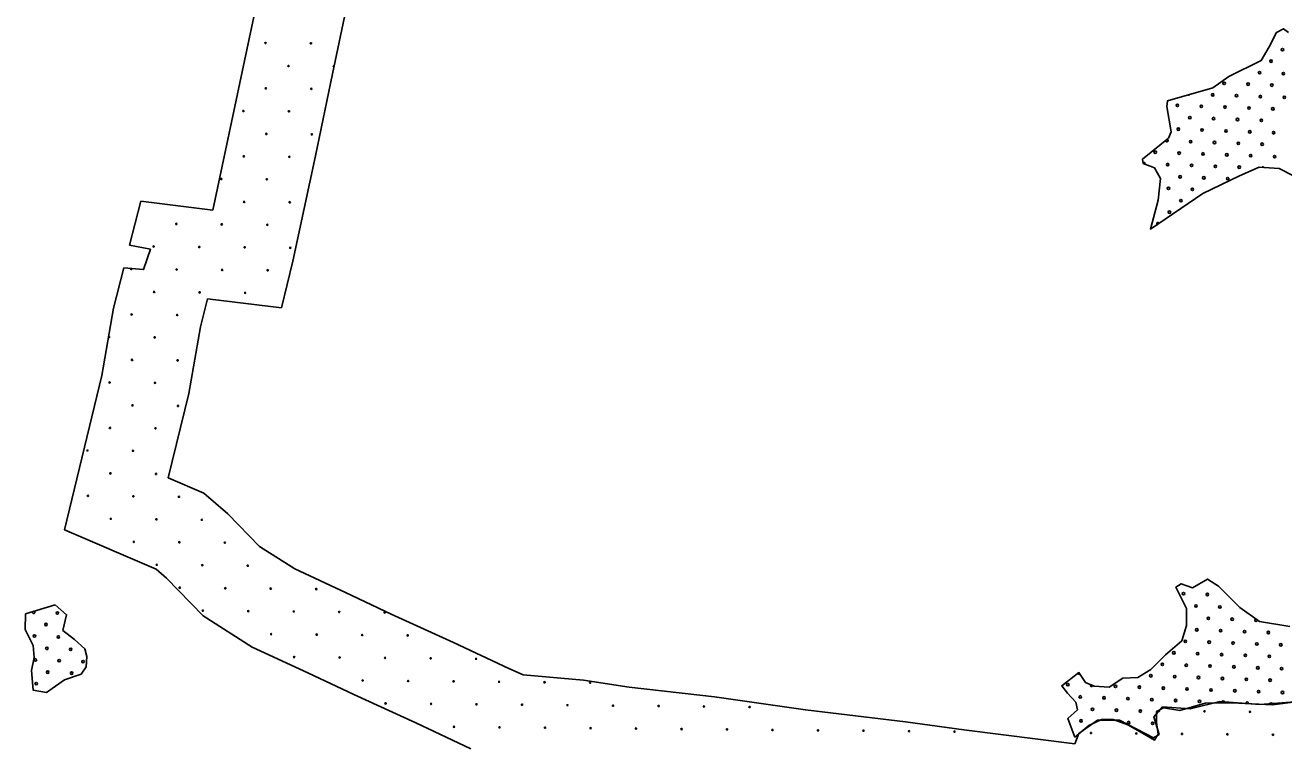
# Model space of a CAD drawing. Extents: x 1612280 to 1883141, y 560852 to 780851.
# Drawn here: x 1773968 to 1784608, y 647550 to 653670 of the extents above; entities that cross this region are included whole.
import ezdxf

# ---------------------------------------------------------------- set-up
doc = ezdxf.new("R2010")
doc.units = 0
for name, color, linetype in [('DESIGN - EROSION CONTROL - Devices', 7, 'Continuous'), ('DESIGN - SCRATCH - User 1', 7, 'Continuous'), ('DESIGN - TRAFFIC CONTROL PERMANENT - Pavement Marking Text', 7, 'Continuous')]:
    doc.layers.add(name, color=color, linetype=linetype)

msp = doc.modelspace()

# ---------------------------------------------------------------- linework, layer by layer
at = {"layer": 'DESIGN - EROSION CONTROL - Devices'}
for centre in [(1776000, 653519), (1776000, 653519), (1776384, 653516), (1776384, 653516), (1776194, 653325), (1776194, 653325), (1776003, 653135), (1776003, 653135), (1776388, 653131), (1776388, 653131), (1775813, 652944), (1775813, 652944), (1776198, 652941), (1776198, 652941), (1776007, 652750), (1776007, 652750), (1776392, 652746), (1776392, 652746), (1775817, 652560), (1775817, 652560), (1776201, 652556), (1776201, 652556), (1775626, 652369), (1775626, 652369), (1776011, 652366), (1776011, 652366), (1775820, 652175), (1775820, 652175), (1776205, 652172), (1776205, 652172), (1775246, 651989), (1775246, 651989), (1775630, 651985), (1775630, 651985), (1776015, 651981), (1776015, 651981), (1775055, 651798), (1775055, 651798), (1775440, 651794), (1775440, 651794), (1775824, 651791), (1775824, 651791), (1776209, 651787), (1776209, 651787), (1774865, 651608), (1774865, 651608), (1775249, 651604), (1775249, 651604), (1775634, 651600), (1775634, 651600), (1776018, 651597), (1776018, 651597), (1775059, 651414), (1775059, 651414), (1775443, 651410), (1775443, 651410), (1775828, 651406), (1775828, 651406), (1774868, 651223), (1774868, 651223), (1775253, 651219), (1775253, 651219), (1775063, 651029), (1775063, 651029), (1774872, 650839), (1774872, 650839), (1775257, 650835), (1775257, 650835), (1774682, 650648), (1774682, 650648), (1775066, 650645), (1775066, 650645), (1774876, 650454), (1774876, 650454), (1775260, 650450), (1775260, 650450), (1774685, 650264), (1774685, 650264), (1775070, 650260), (1775070, 650260), (1774495, 650073), (1774495, 650073), (1774880, 650070), (1774880, 650070), (1774689, 649879), (1774689, 649879), (1775074, 649875), (1775074, 649875), (1774499, 649689), (1774499, 649689), (1774883, 649685), (1774883, 649685), (1775268, 649681), (1775268, 649681), (1774693, 649495), (1774693, 649495), (1775078, 649491), (1775078, 649491), (1775462, 649487), (1775462, 649487), (1774887, 649300), (1774887, 649300), (1775272, 649297), (1775272, 649297), (1775656, 649293), (1775656, 649293), (1775081, 649106), (1775081, 649106), (1775466, 649103), (1775466, 649103), (1775850, 649099), (1775850, 649099), (1775275, 648912), (1775275, 648912), (1775660, 648908), (1775660, 648908), (1776044, 648905), (1776044, 648905), (1776429, 648901), (1776429, 648901), (1775470, 648718), (1775470, 648718), (1775854, 648714), (1775854, 648714), (1776239, 648711), (1776239, 648711), (1776623, 648707), (1776623, 648707), (1777008, 648703), (1777008, 648703), (1776048, 648520), (1776048, 648520), (1776433, 648516), (1776433, 648516), (1776817, 648513), (1776817, 648513), (1777202, 648509), (1777202, 648509), (1776242, 648326), (1776242, 648326), (1776627, 648322), (1776627, 648322), (1777011, 648319), (1777011, 648319), (1777396, 648315), (1777396, 648315), (1777781, 648311), (1777781, 648311), (1776821, 648128), (1776821, 648128), (1777206, 648124), (1777206, 648124), (1777590, 648121), (1777590, 648121), (1777975, 648117), (1777975, 648117), (1778359, 648113), (1778359, 648113), (1778744, 648109), (1778744, 648109), (1777015, 647934), (1777015, 647934), (1777400, 647930), (1777400, 647930), (1777784, 647927), (1777784, 647927), (1778169, 647923), (1778169, 647923), (1778553, 647919), (1778553, 647919), (1778938, 647915), (1778938, 647915), (1779323, 647912), (1779323, 647912), (1779707, 647908), (1779707, 647908), (1780092, 647904), (1780092, 647904), (1783937, 647867), (1783937, 647867), (1784322, 647863), (1784322, 647863), (1777594, 647736), (1777594, 647736), (1777978, 647732), (1777978, 647732), (1778363, 647729), (1778363, 647729), (1778748, 647725), (1778748, 647725), (1779132, 647721), (1779132, 647721), (1779517, 647717), (1779517, 647717), (1779901, 647714), (1779901, 647714), (1780286, 647710), (1780286, 647710), (1780670, 647706), (1780670, 647706), (1781055, 647703), (1781055, 647703), (1781439, 647699), (1781439, 647699), (1781824, 647695), (1781824, 647695), (1782978, 647684), (1782978, 647684), (1783362, 647680), (1783362, 647680), (1783747, 647676), (1783747, 647676), (1784131, 647673), (1784131, 647673), (1784516, 647669), (1784516, 647669)]:
    msp.add_circle(centre, 5.28, dxfattribs=at)
for centre, start, end in [((1775809, 653329), 315.8551, 20.2084), ((1776578, 653321), 72.4279, 263.6347), ((1774678, 651033), 196.8846, 143.2741), ((1783553, 647871), 228.8765, 51.5453)]:
    msp.add_arc(centre, 5.28, start, end, dxfattribs=at)
at = {"layer": 'DESIGN - SCRATCH - User 1'}
for points in [[(1775555, 652106), (1775980, 654114), (1776134, 654825), (1776372, 656103)], [(1775555, 652106), (1775980, 654114), (1776134, 654825), (1776372, 656103)], [(1776980, 655273), (1776869, 654677), (1776714, 653958), (1776566, 653259)], [(1776980, 655273), (1776869, 654677), (1776714, 653958), (1776566, 653259)], [(1784794, 652342), (1784569, 652458), (1784399, 652470), (1784234, 652397), (1783924, 652245), (1783480, 651946), (1783547, 652190), (1783565, 652373), (1783516, 652464), (1783419, 652500), (1783413, 652537), (1783632, 652714), (1783656, 652768), (1783620, 652981), (1783626, 653030), (1784009, 653140), (1784143, 653237), (1784417, 653371), (1784484, 653487), (1784545, 653609), (1784605, 653639), (1784648, 653609)], [(1784794, 652342), (1784569, 652458), (1784399, 652470), (1784234, 652397), (1783924, 652245), (1783480, 651946), (1783547, 652190), (1783565, 652373), (1783516, 652464), (1783419, 652500), (1783413, 652537), (1783632, 652714), (1783656, 652768), (1783620, 652981), (1783626, 653030), (1784009, 653140), (1784143, 653237), (1784417, 653371), (1784484, 653487), (1784545, 653609), (1784605, 653639), (1784648, 653609)], [(1784794, 652342), (1784569, 652458), (1784399, 652470), (1784234, 652397), (1783924, 652245), (1783480, 651946), (1783547, 652190), (1783565, 652373), (1783516, 652464), (1783419, 652500), (1783413, 652537), (1783632, 652714), (1783656, 652768), (1783620, 652981), (1783626, 653030), (1784009, 653140), (1784143, 653237), (1784417, 653371), (1784484, 653487), (1784545, 653609), (1784605, 653639), (1784648, 653609)], [(1784794, 652342), (1784569, 652458), (1784399, 652470), (1784234, 652397), (1783924, 652245), (1783480, 651946), (1783547, 652190), (1783565, 652373), (1783516, 652464), (1783419, 652500), (1783413, 652537), (1783632, 652714), (1783656, 652768), (1783620, 652981), (1783626, 653030), (1784009, 653140), (1784143, 653237), (1784417, 653371), (1784484, 653487), (1784545, 653609), (1784605, 653639), (1784648, 653609)], [(1776566, 653259), (1776423, 652566), (1776232, 651673), (1776134, 651278)], [(1776566, 653259), (1776423, 652566), (1776232, 651673), (1776134, 651278)], [(1774851, 651808), (1774945, 652181)], [(1774851, 651808), (1774945, 652181)], [(1774945, 652181), (1775555, 652106)], [(1774945, 652181), (1775555, 652106)], [(1774803, 651619), (1774970, 651603), (1775027, 651775), (1774851, 651808)], [(1774803, 651619), (1774970, 651603), (1775027, 651775), (1774851, 651808)], [(1774300, 649402), (1774616, 650708), (1774716, 651276), (1774803, 651619)], [(1774300, 649402), (1774616, 650708), (1774716, 651276), (1774803, 651619)], [(1775510, 651355), (1775450, 651119), (1775351, 650555), (1775178, 649842)], [(1775510, 651355), (1775450, 651119), (1775351, 650555), (1775178, 649842)], [(1776134, 651278), (1775510, 651355)], [(1776134, 651278), (1775510, 651355)], [(1775178, 649842), (1775480, 649713), (1775681, 649537), (1775949, 649261), (1776248, 649071), (1776675, 648873), (1777063, 648690), (1777588, 648450), (1778057, 648228)], [(1775178, 649842), (1775480, 649713), (1775681, 649537), (1775949, 649261), (1776248, 649071), (1776675, 648873), (1777063, 648690), (1777588, 648450), (1778057, 648228)], [(1777736, 647550), (1777272, 647770), (1776747, 648010), (1776357, 648194), (1775888, 648411), (1775472, 648675), (1775164, 648992), (1775075, 649070), (1774300, 649402)], [(1777736, 647550), (1777272, 647770), (1776747, 648010), (1776357, 648194), (1775888, 648411), (1775472, 648675), (1775164, 648992), (1775075, 649070), (1774300, 649402)], [(1784709, 647948), (1784509, 647922), (1784168, 647939), (1783942, 647935), (1783728, 647875), (1783592, 647897), (1783532, 647867), (1783532, 647773), (1783545, 647675), (1783515, 647624), (1783413, 647683), (1783289, 647752), (1783166, 647799), (1783067, 647799), (1782961, 647747), (1782842, 647649), (1782782, 647807), (1782863, 647880), (1782850, 647944), (1782778, 648020), (1782731, 648084), (1782876, 648195), (1782931, 648110), (1783004, 648080), (1783131, 648072), (1783247, 648148), (1783374, 648153), (1783485, 648221), (1783609, 648345), (1783745, 648464), (1783784, 648592), (1783784, 648737), (1783694, 648916), (1783741, 648946), (1783835, 648912), (1783963, 648985), (1784057, 648925), (1784236, 648746), (1784402, 648626), (1784658, 648584)], [(1784709, 647948), (1784509, 647922), (1784168, 647939), (1783942, 647935), (1783728, 647875), (1783592, 647897), (1783532, 647867), (1783532, 647773), (1783545, 647675), (1783515, 647624), (1783413, 647683), (1783289, 647752), (1783166, 647799), (1783067, 647799), (1782961, 647747), (1782842, 647649), (1782782, 647807), (1782863, 647880), (1782850, 647944), (1782778, 648020), (1782731, 648084), (1782876, 648195), (1782931, 648110), (1783004, 648080), (1783131, 648072), (1783247, 648148), (1783374, 648153), (1783485, 648221), (1783609, 648345), (1783745, 648464), (1783784, 648592), (1783784, 648737), (1783694, 648916), (1783741, 648946), (1783835, 648912), (1783963, 648985), (1784057, 648925), (1784236, 648746), (1784402, 648626), (1784658, 648584)], [(1784709, 647948), (1784509, 647922), (1784168, 647939), (1783942, 647935), (1783728, 647875), (1783592, 647897), (1783532, 647867), (1783532, 647773), (1783545, 647675), (1783515, 647624), (1783413, 647683), (1783289, 647752), (1783166, 647799), (1783067, 647799), (1782961, 647747), (1782842, 647649), (1782782, 647807), (1782863, 647880), (1782850, 647944), (1782778, 648020), (1782731, 648084), (1782876, 648195), (1782931, 648110), (1783004, 648080), (1783131, 648072), (1783247, 648148), (1783374, 648153), (1783485, 648221), (1783609, 648345), (1783745, 648464), (1783784, 648592), (1783784, 648737), (1783694, 648916), (1783741, 648946), (1783835, 648912), (1783963, 648985), (1784057, 648925), (1784236, 648746), (1784402, 648626), (1784658, 648584)], [(1784709, 647948), (1784509, 647922), (1784168, 647939), (1783942, 647935), (1783728, 647875), (1783592, 647897), (1783532, 647867), (1783532, 647773), (1783545, 647675), (1783515, 647624), (1783413, 647683), (1783289, 647752), (1783166, 647799), (1783067, 647799), (1782961, 647747), (1782842, 647649), (1782782, 647807), (1782863, 647880), (1782850, 647944), (1782778, 648020), (1782731, 648084), (1782876, 648195), (1782931, 648110), (1783004, 648080), (1783131, 648072), (1783247, 648148), (1783374, 648153), (1783485, 648221), (1783609, 648345), (1783745, 648464), (1783784, 648592), (1783784, 648737), (1783694, 648916), (1783741, 648946), (1783835, 648912), (1783963, 648985), (1784057, 648925), (1784236, 648746), (1784402, 648626), (1784658, 648584)], [(1773970, 648691), (1774222, 648769)], [(1773970, 648691), (1774222, 648769)], [(1774222, 648769), (1774318, 648684), (1774287, 648551), (1774386, 648475), (1774472, 648397), (1774489, 648330), (1774484, 648244), (1774441, 648181), (1774302, 648134)], [(1774222, 648769), (1774318, 648684), (1774287, 648551), (1774386, 648475), (1774472, 648397), (1774489, 648330), (1774484, 648244), (1774441, 648181), (1774302, 648134)], [(1774302, 648134), (1774150, 648026), (1774037, 648045), (1774021, 648213), (1774045, 648323), (1774035, 648423), (1773968, 648558), (1773970, 648691)], [(1774302, 648134), (1774150, 648026), (1774037, 648045), (1774021, 648213), (1774045, 648323), (1774035, 648423), (1773968, 648558), (1773970, 648691)], [(1778057, 648228), (1778179, 648176), (1778687, 648131), (1779075, 648071), (1779794, 647989), (1780566, 647880), (1781409, 647778), (1781903, 647711), (1782842, 647593)], [(1778057, 648228), (1778179, 648176), (1778687, 648131), (1779075, 648071), (1779794, 647989), (1780566, 647880), (1781409, 647778), (1781903, 647711), (1782842, 647593)], [(1783581, 647905), (1783817, 647887), (1784068, 647951), (1784406, 647926), (1784664, 647944), (1784829, 647965), (1785090, 647961), (1785277, 647993), (1785503, 648057), (1785757, 648117), (1785922, 648152), (1785975, 648117)], [(1783581, 647905), (1783817, 647887), (1784068, 647951), (1784406, 647926), (1784664, 647944), (1784829, 647965), (1785090, 647961), (1785277, 647993), (1785503, 648057), (1785757, 648117), (1785922, 648152), (1785975, 648117)], [(1782842, 647593), (1782876, 647679), (1783034, 647792), (1783218, 647792), (1783507, 647644), (1783553, 647672), (1783510, 647820), (1783581, 647905)], [(1782842, 647593), (1782876, 647679), (1783034, 647792), (1783218, 647792), (1783507, 647644), (1783553, 647672), (1783510, 647820), (1783581, 647905)]]:
    msp.add_lwpolyline(points, dxfattribs=at)
at = {"layer": 'DESIGN - TRAFFIC CONTROL PERMANENT - Pavement Marking Text'}
for centre in [(1784500, 653365), (1784500, 653365), (1784597, 653462), (1784597, 653462), (1784403, 653268), (1784403, 653268), (1784604, 653260), (1784604, 653260), (1784104, 653178), (1784104, 653178), (1784306, 653171), (1784306, 653171), (1784507, 653163), (1784507, 653163), (1784007, 653081), (1784007, 653081), (1784208, 653074), (1784208, 653074), (1784410, 653066), (1784410, 653066), (1784612, 653059), (1784612, 653059), (1783708, 652992), (1783708, 652992), (1783910, 652984), (1783910, 652984), (1784111, 652977), (1784111, 652977), (1784313, 652969), (1784313, 652969), (1784515, 652962), (1784515, 652962), (1783813, 652887), (1783813, 652887), (1784014, 652880), (1784014, 652880), (1784216, 652872), (1784216, 652872), (1784418, 652865), (1784418, 652865), (1783716, 652790), (1783716, 652790), (1783917, 652783), (1783917, 652783), (1784119, 652775), (1784119, 652775), (1784320, 652768), (1784320, 652768), (1784522, 652760), (1784522, 652760), (1783820, 652685), (1783820, 652685), (1784022, 652678), (1784022, 652678), (1784223, 652670), (1784223, 652670), (1784425, 652663), (1784425, 652663), (1783521, 652596), (1783521, 652596), (1783723, 652588), (1783723, 652588), (1783925, 652581), (1783925, 652581), (1784126, 652573), (1784126, 652573), (1784328, 652566), (1784328, 652566), (1784530, 652558), (1784530, 652558), (1783626, 652491), (1783626, 652491), (1783828, 652484), (1783828, 652484), (1784029, 652476), (1784029, 652476), (1784231, 652469), (1784231, 652469), (1783731, 652387), (1783731, 652387), (1783932, 652379), (1783932, 652379), (1784134, 652372), (1784134, 652372), (1783633, 652290), (1783633, 652290), (1783835, 652282), (1783835, 652282), (1783641, 652088), (1783641, 652088), (1783738, 652185), (1783738, 652185), (1783760, 648862), (1783760, 648862), (1783962, 648855), (1783962, 648855), (1774241, 648698), (1774241, 648698), (1783865, 648758), (1783865, 648758), (1784067, 648750), (1784067, 648750), (1774144, 648601), (1774144, 648601), (1783970, 648653), (1783970, 648653), (1784171, 648646), (1784171, 648646), (1774047, 648504), (1774047, 648504), (1774249, 648496), (1774249, 648496), (1783872, 648556), (1783872, 648556), (1784074, 648549), (1784074, 648549), (1784276, 648541), (1784276, 648541), (1784477, 648534), (1784477, 648534), (1774152, 648399), (1774152, 648399), (1774353, 648392), (1774353, 648392), (1783678, 648362), (1783678, 648362), (1783775, 648459), (1783775, 648459), (1783977, 648452), (1783977, 648452), (1784179, 648444), (1784179, 648444), (1784380, 648437), (1784380, 648437), (1784582, 648429), (1784582, 648429), (1774055, 648302), (1774055, 648302), (1774256, 648295), (1774256, 648295), (1774458, 648287), (1774458, 648287), (1783581, 648265), (1783581, 648265), (1783783, 648257), (1783783, 648257), (1783880, 648355), (1783880, 648355), (1784082, 648347), (1784082, 648347), (1784283, 648340), (1784283, 648340), (1784485, 648332), (1784485, 648332), (1774159, 648198), (1774159, 648198), (1774361, 648190), (1774361, 648190), (1783484, 648168), (1783484, 648168), (1783686, 648160), (1783686, 648160), (1783887, 648153), (1783887, 648153), (1783984, 648250), (1783984, 648250), (1784186, 648243), (1784186, 648243), (1784388, 648235), (1784388, 648235), (1784589, 648228), (1784589, 648228), (1774062, 648101), (1774062, 648101), (1782782, 648093), (1782782, 648093), (1783185, 648078), (1783185, 648078), (1783387, 648071), (1783387, 648071), (1783589, 648063), (1783589, 648063), (1783790, 648056), (1783790, 648056), (1783992, 648048), (1783992, 648048), (1784089, 648145), (1784089, 648145), (1784291, 648138), (1784291, 648138), (1784492, 648131), (1784492, 648131), (1782887, 647989), (1782887, 647989), (1783088, 647981), (1783088, 647981), (1783290, 647974), (1783290, 647974), (1783492, 647966), (1783492, 647966), (1783693, 647959), (1783693, 647959), (1783895, 647951), (1783895, 647951), (1784194, 648041), (1784194, 648041), (1784395, 648033), (1784395, 648033), (1784597, 648026), (1784597, 648026), (1782991, 647884), (1782991, 647884), (1783193, 647877), (1783193, 647877), (1783395, 647869), (1783395, 647869), (1782894, 647787), (1782894, 647787), (1783297, 647772), (1783297, 647772), (1783499, 647765), (1783499, 647765)]:
    msp.add_circle(centre, 10.6, dxfattribs=at)
for centre, start, end in [((1784201, 653275), 262.4019, 329.7343), ((1783805, 653089), 236.7997, 335.1115), ((1783619, 652693), 171.9364, 85.8074), ((1783424, 652499), 337.8576, 128.2618), ((1784432, 652461), 31.7981, 140.0265), ((1783536, 652193), 349.8223, 358.7607), ((1783544, 651991), 27.0574, 220.7179), ((1774040, 648705), 158.2081, 56.5204), ((1784373, 648638), 99.9335, 8.6793), ((1782879, 648190), 180.5887, 301.4181), ((1782984, 648086), 144.4434, 350.7718), ((1784096, 647944), 327.954, 214.2095), ((1784298, 647936), 337.8397, 196.4315), ((1784500, 647929), 321.8048, 212.4663)]:
    msp.add_arc(centre, 10.6, start, end, dxfattribs=at)

doc.saveas('drawing.dxf')
